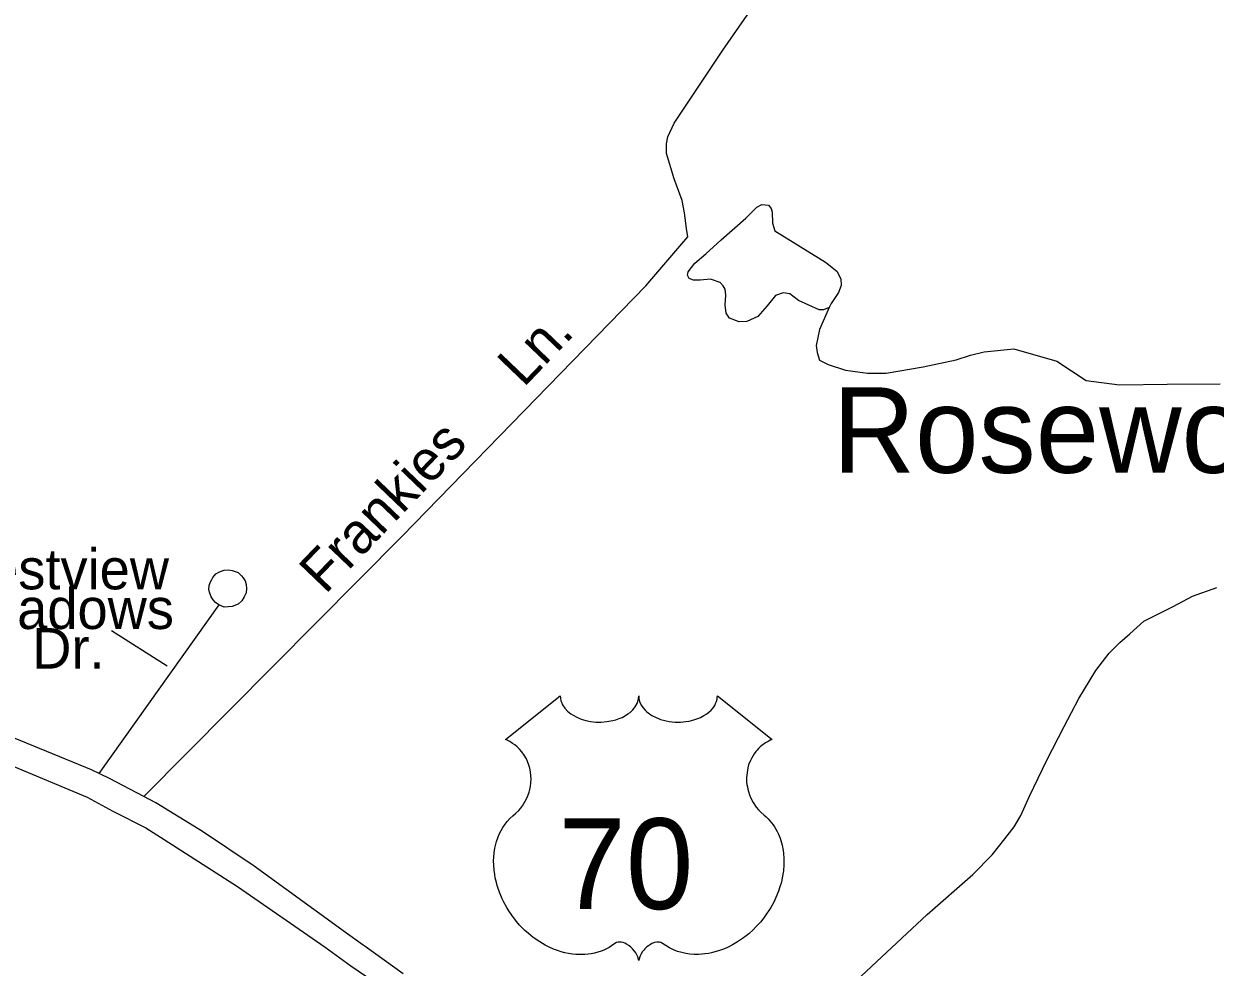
# Model space of a CAD drawing. Extents: x 2260773 to 2342389, y 552869 to 618546.
# Drawn here: x 2285440 to 2288230, y 607122 to 609332 of the extents above; entities that cross this region are included whole.
import ezdxf

# ---------------------------------------------------------------- set-up
doc = ezdxf.new("R2010")
doc.units = 0
for name, color, linetype in [('Exist Civil Demographics Community Label', 7, 'Continuous'), ('Exist Hydrographic Misc Water Feature', 7, 'Continuous'), ('Exist Road Non-System Type 51', 7, 'Continuous'), ('Exist Road Non-System Type 51 Label', 7, 'Continuous'), ('Exist Road Primary US Divided Attributed', 7, 'Continuous'), ('Exist Road Primary US Shield CELL', 7, 'Continuous'), ('Exist Road Primary US Shield Number Label', 7, 'Continuous')]:
    doc.layers.add(name, color=color, linetype=linetype)

msp = doc.modelspace()

# ---------------------------------------------------------------- linework, layer by layer
at = {"layer": 'Exist Hydrographic Misc Water Feature'}
for points in [[(2287330.6, 608676.3), (2287326.6, 608667.5), (2287312.7, 608661.9), (2287302.7, 608661.8), (2287254.3, 608683.7), (2287234.4, 608699.3), (2287218.6, 608701.3), (2287200.6, 608695.1), (2287180.9, 608670.9), (2287158.9, 608646.6), (2287133.1, 608634.3), (2287115.3, 608634.1), (2287092.7, 608642), (2287084.9, 608654.1), (2287082.7, 608673.9), (2287084.3, 608696), (2287082.5, 608710), (2287078.1, 608718), (2287070.6, 608725.6), (2287048, 608733.5), (2287024.2, 608731.4), (2287008.2, 608731.4), (2286998.2, 608735.3), (2286994.5, 608743.1), (2286995.7, 608751.1), (2287011.9, 608771.3), (2287037.5, 608793.4), (2287063.8, 608817.5), (2287073.2, 608825.8), (2287130.8, 608876.3), (2287156.5, 608902.5), (2287168.6, 608908.7), (2287184.4, 608906.8), (2287190.3, 608899), (2287192.8, 608890.9), (2287193.2, 608864.9), (2287199.1, 608847), (2287317.8, 608773.9), (2287344.1, 608752.5), (2287353.7, 608734.4), (2287354.6, 608718.5), (2287348, 608702.4), (2287330.6, 608676.3)], [(2287330.6, 608676.3), (2287326.6, 608667.5), (2287303.5, 608615.9), (2287295.5, 608578.2), (2287298, 608562), (2287303.9, 608544), (2287323.8, 608534.1), (2287364.2, 608520.8), (2287416.1, 608513.4), (2287459.7, 608513.7), (2287546.1, 608528.2), (2287623.6, 608545), (2287657.6, 608555.3), (2287689.6, 608563.8), (2287759.1, 608570.4), (2287859.8, 608541.4), (2287928.3, 608495.9), (2288006.2, 608486.5), (2288118.2, 608487.9), (2288242, 608488.7)]]:
    msp.add_lwpolyline(points, dxfattribs=at)
at = {"layer": 'Exist Road Non-System Type 51'}
msp.add_line((2285896.6, 607970.4), (2285615.9, 607575.7), dxfattribs=at)
for points in [[(2285720.9, 607521.8), (2286325.9, 608131.9), (2286896.7, 608718.1), (2286995.2, 608832.7), (2286992, 608852.1), (2286987.1, 608889.3), (2286982.3, 608918.3), (2286962.9, 608968.4), (2286945.2, 609028.1), (2286945.2, 609050.8), (2286948.4, 609066.9), (2286962.9, 609099.2), (2287077.5, 609270.4), (2287555.3, 609958.4)], [(2285896.6, 607970.4), (2285889, 607976.1), (2285883.6, 607982.1), (2285878.5, 607989.1), (2285875.3, 607998), (2285873.7, 608005.8), (2285874.1, 608016.3), (2285876.9, 608024.9), (2285880, 608030.4), (2285882.6, 608035.1), (2285890.1, 608043.2), (2285898.4, 608048), (2285909.2, 608052.3), (2285919.5, 608052.6), (2285928.1, 608051.5), (2285941.8, 608046.2), (2285949.9, 608038.9), (2285953.4, 608034.3), (2285958.2, 608026.8), (2285960.9, 608018.4), (2285961.7, 608009), (2285960.4, 607998.8), (2285956.4, 607989.1), (2285950.4, 607980.4), (2285942.3, 607972.4), (2285928.3, 607966.7), (2285909.5, 607965.4), (2285896.6, 607970.4)], [(2286993.5, 606693.6), (2287066.7, 606771.5), (2287270.7, 606978.7), (2287555.6, 607245.1), (2287663.1, 607338.6), (2287708.2, 607385.3), (2287737.8, 607422.7), (2287759.6, 607450.8), (2287775.2, 607477.3), (2287795.4, 607522.4), (2287835.9, 607606.6), (2287876.4, 607686), (2287910.7, 607751.5), (2287951.2, 607816.9), (2287982.3, 607857.4), (2288007.2, 607882.4), (2288030.6, 607902.6), (2288063.3, 607932.2), (2288131.8, 607966.5), (2288177, 607991.4), (2288234.6, 608011.7)]]:
    msp.add_lwpolyline(points, dxfattribs=at)
at = {"layer": 'Exist Road Non-System Type 51 Label'}
msp.add_lwpolyline([(2285645.3, 607910.2), (2285776, 607827.6)], dxfattribs=at)
at = {"layer": 'Exist Road Primary US Divided Attributed'}
for points in [[(2286328.5, 607106), (2286239.2, 607170), (2286234.7, 607173.3), (2286193.2, 607203), (2285979.5, 607358.8), (2285858.3, 607439.6), (2285749.4, 607507), (2285721.2, 607521.7), (2285641, 607564.2), (2285598.2, 607583.8), (2285402.4, 607664.6), (2285097.4, 607785.2), (2284925.7, 607854.7), (2284702.3, 607949.4)], [(2284680.7, 607900.8), (2284763.5, 607863), (2285071.9, 607735.7), (2285588.4, 607520.1), (2285648.4, 607487.1), (2285725.5, 607447.9), (2285769, 607421.3), (2285940.3, 607311), (2286145.9, 607169), (2286205.9, 607124.9), (2286293.8, 607064.5)]]:
    msp.add_lwpolyline(points, dxfattribs=at)
at = {"layer": 'Exist Road Primary US Shield CELL'}
msp.add_lwpolyline([(2286696.3, 607757.3), (2286696.7, 607752), (2286698, 607745.7), (2286699, 607742.4), (2286701.9, 607736.2), (2286706.8, 607728.8), (2286713.6, 607721.6), (2286721.2, 607715.3), (2286726.4, 607711.9), (2286735.2, 607707.2), (2286745.1, 607703.1), (2286756.2, 607699.9), (2286767.5, 607697.6), (2286779.9, 607696.2), (2286792.1, 607696), (2286805.4, 607697), (2286819.9, 607699.8), (2286826.7, 607701.5), (2286834.2, 607704.1), (2286841.2, 607707), (2286848.9, 607711.1), (2286855, 607715.1), (2286859.9, 607718.6), (2286866.7, 607725.1), (2286872.1, 607731.9), (2286874.4, 607735.7), (2286876.4, 607739.3), (2286879.1, 607747.1), (2286879.8, 607750.5), (2286880.4, 607757.6), (2286880.8, 607751.6), (2286881.4, 607747.9), (2286882.4, 607744.2), (2286883.9, 607740.4), (2286886.7, 607734.9), (2286889.7, 607730.3), (2286895.4, 607723.6), (2286899, 607720.2), (2286902.3, 607717.6), (2286911, 607711.6), (2286921.2, 607706.4), (2286926.2, 607704.2), (2286931.4, 607702.4), (2286937.9, 607700.4), (2286944.7, 607698.8), (2286951.4, 607697.7), (2286958.2, 607696.7), (2286965.2, 607696.1), (2286970.9, 607696), (2286977.9, 607696.1), (2286984.3, 607696.4), (2286990.9, 607697.2), (2286998.2, 607698.4), (2287004.1, 607699.7), (2287011.8, 607701.8), (2287018.8, 607704.3), (2287025, 607706.9), (2287032.9, 607711.1), (2287039.4, 607715.1), (2287044.1, 607718.9), (2287049.7, 607724.1), (2287055, 607730.3), (2287058.2, 607734.7), (2287060.4, 607739.4), (2287062.4, 607744.2), (2287063.7, 607749.4), (2287064.3, 607753.9), (2287064.4, 607757.7), (2287193, 607655.3), (2287190, 607654.1), (2287183, 607650.7), (2287177.4, 607647.4), (2287168.6, 607641.2), (2287164.8, 607637.8), (2287161, 607634.2), (2287157.5, 607630.4), (2287154.4, 607626.8), (2287150.7, 607621.7), (2287147.4, 607616.5), (2287144.1, 607610.8), (2287141.7, 607605.9), (2287137.7, 607595.5), (2287135.8, 607589), (2287134.6, 607583.5), (2287133.1, 607572), (2287132.7, 607566.5), (2287132.7, 607561.1), (2287133, 607555.4), (2287133.6, 607549.9), (2287134.6, 607544.2), (2287135.5, 607539.2), (2287137.1, 607533.1), (2287139.3, 607525.9), (2287142.1, 607519), (2287148, 607507.8), (2287155.6, 607496.4), (2287161, 607490.1), (2287166.3, 607484.6), (2287174.2, 607477.9), (2287178.5, 607474.1), (2287183.5, 607469.2), (2287191.5, 607459.8), (2287194.8, 607455.4), (2287198.1, 607450.5), (2287201.1, 607445.4), (2287204.2, 607439.9), (2287206.6, 607435.1), (2287211.1, 607424.1), (2287214.4, 607413.4), (2287215.9, 607407.8), (2287218.3, 607395.2), (2287219.2, 607388.9), (2287220.2, 607376.6), (2287220.3, 607361.7), (2287219.1, 607347.6), (2287216.5, 607331.1), (2287214.3, 607321.2), (2287210.9, 607309.7), (2287207.6, 607299.8), (2287201.7, 607285.1), (2287196.5, 607274.5), (2287189.8, 607262), (2287185.1, 607254.5), (2287179.7, 607246.5), (2287173, 607237.2), (2287165.1, 607227.3), (2287155.6, 607216.9), (2287147.9, 607209.2), (2287137.9, 607200.2), (2287131.8, 607195.2), (2287123.2, 607188.7), (2287111.3, 607180.8), (2287099.6, 607174), (2287089.7, 607168.9), (2287080.9, 607165.1), (2287069.5, 607160.8), (2287050.5, 607155.6), (2287043.6, 607154.1), (2287035.4, 607152.9), (2287027.7, 607152.2), (2287020.3, 607151.7), (2287010.2, 607151.7), (2287000.3, 607152.5), (2286990.9, 607153.8), (2286981.1, 607155.9), (2286970.8, 607158.9), (2286961.5, 607162.6), (2286952.1, 607167.2), (2286936.2, 607177.2), (2286931.6, 607179.7), (2286929, 607180.3), (2286922.9, 607180.6), (2286917.1, 607179.4), (2286911.2, 607177.1), (2286907.6, 607175.2), (2286902.8, 607172.1), (2286899.2, 607169.2), (2286894.8, 607165), (2286891.8, 607161.5), (2286889.4, 607158.8), (2286885, 607151.7), (2286883.4, 607148.4), (2286881.7, 607144), (2286880.2, 607137.6), (2286878.2, 607145.7), (2286875.8, 607151), (2286873.1, 607155.6), (2286870.3, 607159.6), (2286865.8, 607164.8), (2286861.8, 607168.6), (2286856.9, 607172.6), (2286851.7, 607175.7), (2286847.6, 607177.8), (2286843.8, 607179.3), (2286839.2, 607180.4), (2286835.4, 607180.7), (2286832.2, 607180.6), (2286828, 607179.7), (2286822.1, 607175.5), (2286816.6, 607171.7), (2286810.6, 607168), (2286803.5, 607164.2), (2286798.3, 607161.7), (2286792, 607159.3), (2286784.7, 607156.9), (2286776.8, 607154.8), (2286768.7, 607153.2), (2286761.6, 607152.1), (2286753.9, 607151.4), (2286747, 607151.2), (2286739.8, 607151.2), (2286733, 607151.8), (2286725.2, 607152.5), (2286715.5, 607153.9), (2286707.4, 607155.7), (2286698.9, 607158), (2286690.2, 607160.7), (2286680.8, 607164.3), (2286669.2, 607169.4), (2286661, 607173.6), (2286648.2, 607180.9), (2286633.2, 607191.4), (2286621.8, 607200.6), (2286613.5, 607208.1), (2286601.3, 607220.5), (2286594.1, 607228.7), (2286582.8, 607243.3), (2286575.6, 607253.8), (2286570.9, 607261.6), (2286564.1, 607274), (2286560.3, 607281.9), (2286555.5, 607293.3), (2286551.6, 607303.7), (2286548.4, 607313.5), (2286546.7, 607319.9), (2286544.3, 607330.9), (2286542.8, 607338.7), (2286541.4, 607349.4), (2286540.6, 607360.7), (2286540.4, 607371.1), (2286540.7, 607379.8), (2286541.7, 607389.9), (2286543.4, 607400.6), (2286545.4, 607409.8), (2286547.3, 607416.4), (2286550, 607424.5), (2286553.6, 607433.4), (2286557.9, 607441.9), (2286562, 607449), (2286567, 607456.6), (2286572.1, 607463), (2286578.6, 607470.2), (2286585.5, 607476.7), (2286591.7, 607481.8), (2286599.2, 607489.1), (2286603, 607493.5), (2286607.7, 607499.6), (2286611.4, 607505.3), (2286614.4, 607510.4), (2286618.3, 607517.9), (2286620.7, 607523.6), (2286623.6, 607532.2), (2286625.1, 607538.3), (2286626.6, 607546.1), (2286627.6, 607553.5), (2286628, 607562.7), (2286627.8, 607570.3), (2286626.8, 607579.2), (2286625.1, 607587.7), (2286623.1, 607595.2), (2286619.9, 607603.7), (2286617, 607609.9), (2286612, 607618.3), (2286606.6, 607626.2), (2286600.9, 607632.5), (2286595.2, 607638.2), (2286589.8, 607642.5), (2286584.6, 607646.2), (2286578, 607650.2), (2286571.7, 607653.3), (2286567.8, 607654.9)], close=True, dxfattribs=at)

# ---------------------------------------------------------------- texts
at = {"layer": 'Exist Civil Demographics Community Label'}
msp.add_text('Rosewood', height=200, dxfattribs=at).set_placement((2287334.3, 608280.1))
at = {"layer": 'Exist Road Non-System Type 51 Label'}
for s, p in [('Ln.', (2286610.3, 608478.1)), ('Frankies', (2286145.8, 607993.6))]:
    msp.add_text(s, height=95, rotation=46.2064, dxfattribs=at).set_placement(p)
for s, p in [('Westview', (2285236.5, 608007)), ('Meadows', (2285247.9, 607914.1)), ('Dr.', (2285459.8, 607821.3))]:
    msp.add_text(s, height=95, dxfattribs=at).set_placement(p)
at = {"layer": 'Exist Road Primary US Shield Number Label'}
msp.add_text('70', height=212.5, dxfattribs=at).set_placement((2286692.1, 607258))

doc.saveas('drawing.dxf')
